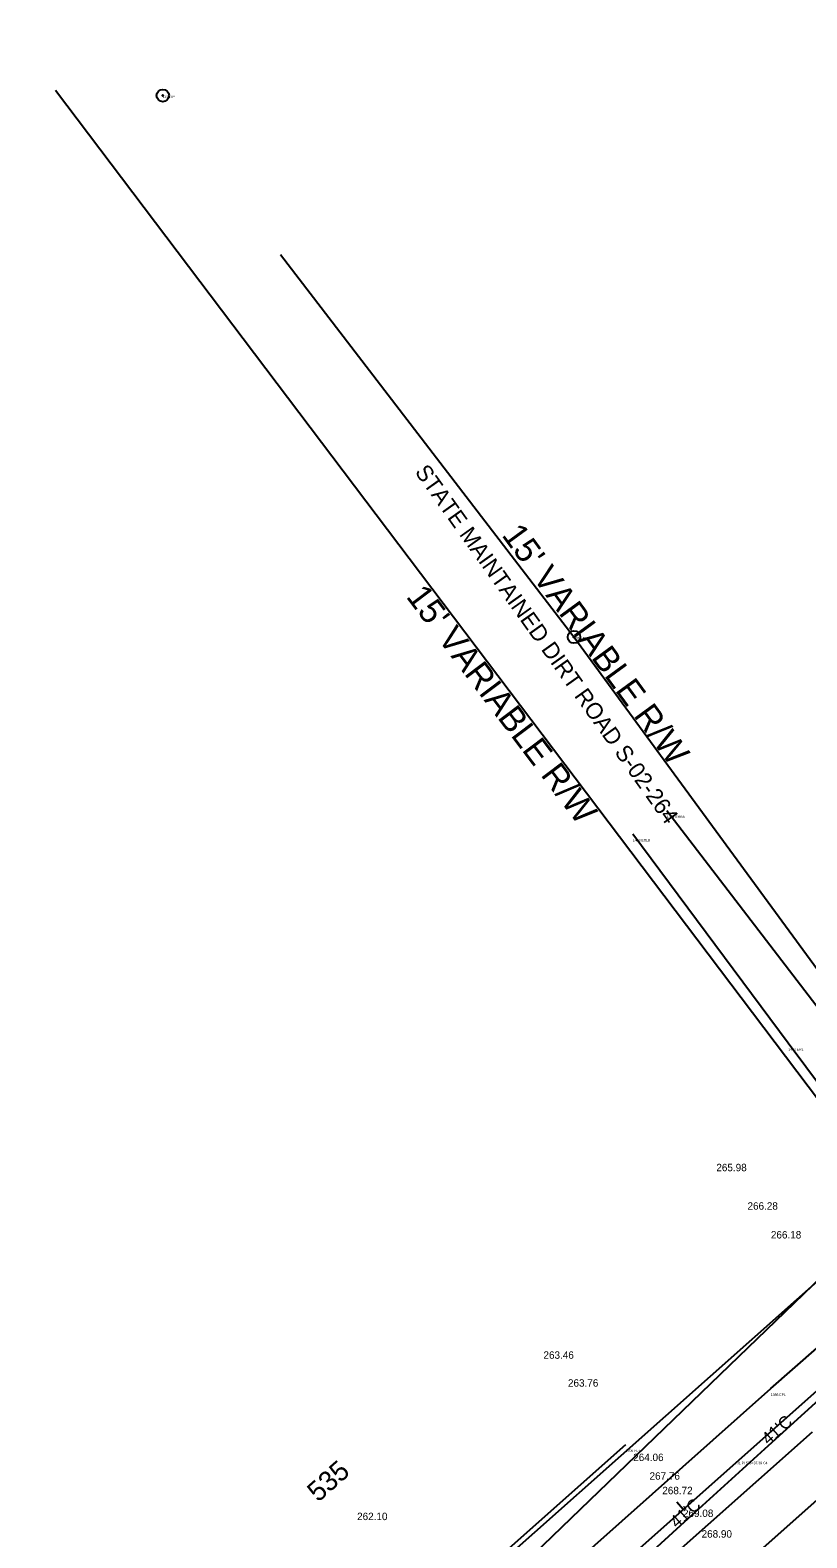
# Model space of a CAD drawing. Extents: x 49683 to 58852, y 49525 to 54803.
# Drawn here: x 54598 to 54912, y 52731 to 53341 of the extents above; entities that cross this region are included whole.
import ezdxf

# ---------------------------------------------------------------- set-up
doc = ezdxf.new("R2010")
doc.units = 0
for name, color, linetype in [('Level 1', 7, 'Continuous'), ('Level 11', 7, 'Continuous'), ('Level 12', 7, 'Continuous'), ('Level 13', 7, 'Continuous'), ('Level 18', 7, 'Continuous'), ('Level 20', 7, 'Continuous'), ('Level 21', 7, 'Continuous'), ('Level 25', 7, 'Continuous'), ('Level 3', 7, 'Continuous'), ('Level 32', 7, 'Continuous'), ('Level 48', 7, 'Continuous'), ('Level 51', 7, 'Continuous'), ('Level 53', 7, 'Continuous'), ('Level 58', 7, 'Continuous'), ('Level 62', 7, 'Continuous'), ('Level 8', 7, 'Continuous')]:
    doc.layers.add(name, color=color, linetype=linetype)

# ---------------------------------------------------------------- blocks, each defined once
blk = doc.blocks.new('IP')
at = {"layer": 'Level 12'}
for radius in [2.5, 0.25]:
    blk.add_circle((0, 0), radius, dxfattribs=at)

msp = doc.modelspace()

# ---------------------------------------------------------------- linework, layer by layer
at = {"layer": 'Level 1'}
for p, q in [((52544.81, 50683.3), (55534.58, 53340.86)), ((54861.91, 52742.94), (54859.26, 52745.93))]:
    msp.add_line(p, q, dxfattribs=at)
at = {"layer": 'Level 11'}
msp.add_line((54711.21, 52637.72), (54944.99, 52863.38), dxfattribs=at)
at = {"layer": 'Level 12'}
for p, q in [((54949.37, 52864.83), (54608.23, 53316.46)), ((54817.75, 53095.57), (54699.17, 53250.03)), ((54971.79, 52884.76), (54817.75, 53095.57))]:
    msp.add_line(p, q, dxfattribs=at)
at = {"layer": 'Level 13'}
for p, q in [((55279.53, 53070), (53969.03, 51905.11)), ((54949.37, 52864.83), (53925.18, 51954.44))]:
    msp.add_line(p, q, dxfattribs=at)
at = {"layer": 'Level 18'}
for p, q in [((54896.29, 52768.76), (54933.3, 52802.37)), ((54859.29, 52735.12), (54896.29, 52768.76)), ((54822.37, 52701.4), (54859.29, 52735.12))]:
    msp.add_line(p, q, dxfattribs=at)
at = {"layer": 'Level 20'}
msp.add_line((54173.8, 52087.13), (55269.45, 53061.04), dxfattribs=at)
at = {"layer": 'Level 3'}
for p, q in [((54855.23, 53025.4), (54918.56, 52942.82)), ((54904.33, 52931.37), (54841.53, 53015.91)), ((54953.51, 52865.35), (54904.33, 52931.37)), ((54897.27, 52791.82), (54949.96, 52838.18)), ((54718.13, 52632.37), (54897.27, 52791.82)), ((54733.4, 52613.92), (54914.07, 52774.35))]:
    msp.add_line(p, q, dxfattribs=at)
at = {"layer": 'Level 8'}
msp.add_line((54015.78, 52039), (54838.64, 52769.14), dxfattribs=at)

# ---------------------------------------------------------------- block references
at = {"layer": 'Level 12'}
for p in [(54651.62, 53314.44), (54817.75, 53095.57)]:
    msp.add_blockref('IP', p, dxfattribs=at)

# ---------------------------------------------------------------- texts
at = {"layer": 'Level 21'}
msp.add_text('535', height=8, rotation=41.63333, dxfattribs=at).set_placement((54714.39, 52745.6))
at = {"layer": 'Level 25'}
for s, height, rotation, p in [('STATE MAINTAINED DIRT ROAD S-02-264', 6.6148, 305.45578, (54753.2, 53162.27)), ("15' VARIABLE R/W", 10, 306.15703, (54788.29, 53136.73)), ("15' VARIABLE R/W", 10, 307.06609, (54749.63, 53111.85))]:
    msp.add_text(s, height=height, rotation=rotation, dxfattribs=at).set_placement(p)
at = {"layer": 'Level 32'}
for s, p in [('265.98', (54875.27, 52879.64)), ('266.28', (54887.86, 52864.1)), ('266.18', (54897.31, 52852.45)), ('263.46', (54805.42, 52803.84)), ('263.76', (54815.31, 52792.56)), ('264.06', (54841.68, 52762.48)), ('267.76', (54848.27, 52754.96)), ('268.72', (54853.43, 52749.09)), ('262.10', (54730.12, 52738.62)), ('269.08', (54861.79, 52739.89)), ('268.90', (54869.31, 52731.54))]:
    msp.add_text(s, height=3, dxfattribs=at).set_placement(p)
at = {"layer": 'Level 48'}
for rotation, p in [(41.63336, (54896.29, 52768.76)), (41.63339, (54859.29, 52735.12))]:
    msp.add_text("41'C", height=5, rotation=rotation, dxfattribs=at).set_placement(p)
at = {"layer": 'Level 51'}
msp.add_text('31 PI 536+37.39 C4', height=1, dxfattribs=at).set_placement((54883.6, 52761.22))
at = {"layer": 'Level 53'}
for s, p in [('1404 ERRA', (54855.23, 53022.4)), ('1403 ERLB', (54841.53, 53012.91)), ('1402 ERL', (54904.33, 52928.37)), ('1386 EPL', (54897.27, 52788.82))]:
    msp.add_text(s, height=1, dxfattribs=at).set_placement(p)
at = {"layer": 'Level 58'}
msp.add_text('1706 FLB', height=1, dxfattribs=at).set_placement((54838.64, 52766.15))
at = {"layer": 'Level 62'}
for s, p in [('1011 IP', (54651.62, 53313.44)), ('1010 IP', (54817.75, 53094.57))]:
    msp.add_text(s, height=1, dxfattribs=at).set_placement(p)

doc.saveas('drawing.dxf')
